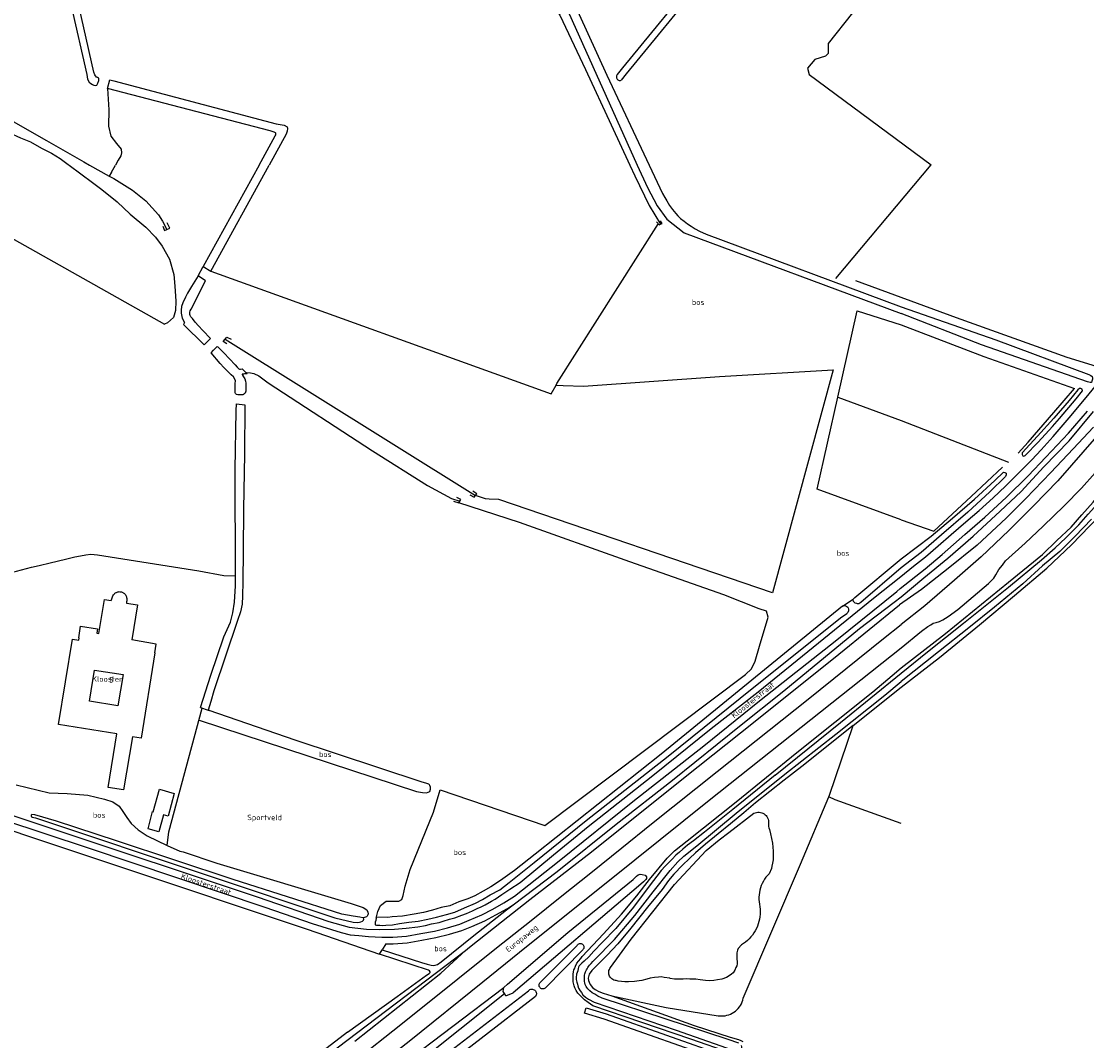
# Model space of a CAD drawing. Header units: metres. Extents: x 226218 to 240385, y 439369 to 449677.
# Tile 340 of 353: x 238602 to 239084, y 447604 to 448065. Entities that reach past the tile are written whole.
import ezdxf

# ---------------------------------------------------------------- set-up
doc = ezdxf.new("R2010")
doc.units = ezdxf.units.M
doc.header["$MEASUREMENT"] = 0
for name, color, linetype in [('CULTUURAANDUIDING', 253, 'Continuous'), ('DAKRAND', 4, 'Continuous'), ('DAKRAND-BYG', 4, 'Continuous'), ('FUNKTIEAAND', 253, 'Continuous'), ('HEK', 253, 'Continuous'), ('HOOFDGEBOUW', 4, 'Continuous'), ('HOUTWAL', 253, 'Continuous'), ('HUISNUMMER', 253, 'Continuous'), ('INSTEEKSLOOT', 153, 'Continuous'), ('KANTVERH', 253, 'Continuous'), ('KANTWATER', 153, 'Continuous'), ('MIDSLTGREPPEL', 253, 'Continuous'), ('OVERIGEAFSCH', 253, 'Continuous'), ('OVLIJNOBJ', 253, 'Continuous'), ('RASTER', 253, 'Continuous'), ('STRAATNAAM', 253, 'Continuous')]:
    doc.layers.add(name, color=color, linetype=linetype)
doc.styles.get("Standard").update_dxf_attribs({"font": 'iso.shx'})

msp = doc.modelspace()

# ---------------------------------------------------------------- linework, layer by layer
at = {"layer": 'DAKRAND'}
for points in [[(238662.41, 447779.35), (238663.02, 447783.36), (238651.87, 447785.24)], [(238648, 447769.61), (238645.68, 447755.37), (238632.84, 447757.46), (238635.13, 447771.52), (238648, 447769.61)]]:
    msp.add_lwpolyline(points, dxfattribs=at)
at = {"layer": 'DAKRAND-BYG'}
for points in [[(238661.57, 447707.51), (238664.44, 447717.76), (238671.04, 447715.81), (238668.37, 447705.49), (238666.26, 447706.05)], [(238666.26, 447706.05), (238664.09, 447698.34), (238659.26, 447699.78), (238661.26, 447707.6), (238661.57, 447707.51)]]:
    msp.add_lwpolyline(points, dxfattribs=at)
at = {"layer": 'HEK'}
msp.add_lwpolyline([(239000, 448096.72), (238966.95, 448055.07), (238966.89, 448050.53), (238965.73, 448049.27), (238960.87, 448047.84), (238957.66, 448043.91), (238958.33, 448040.94), (239013.49, 448000.14)], dxfattribs=at)
at = {"layer": 'HOOFDGEBOUW'}
for points in [[(238652.18, 447741.44), (238648.24, 447717.37), (238641.21, 447718.52), (238645.17, 447742.69), (238618.8, 447747.01), (238625.13, 447785.54), (238628, 447785.07), (238628.17, 447786.11), (238627.91, 447786.15), (238628.79, 447791.49), (238636.39, 447790.24), (238636.06, 447788.25), (238637.04, 447788.09), (238639.58, 447803.54), (238642.64, 447803.03), (238642.92, 447803.81), (238643.4, 447805.1), (238643.69, 447805.59), (238643.83, 447805.79), (238644.04, 447806.06), (238644.31, 447806.3), (238644.51, 447806.46), (238644.79, 447806.66), (238644.99, 447806.73), (238645.24, 447806.83), (238645.6, 447806.95), (238645.93, 447807.02), (238646.25, 447807.04), (238646.46, 447807.03), (238646.72, 447807.03), (238646.99, 447807), (238647.26, 447806.93)], [(238647.26, 447806.93), (238647.56, 447806.82), (238647.81, 447806.71), (238648.03, 447806.57), (238648.35, 447806.36), (238648.6, 447806.16), (238648.76, 447805.99), (238648.98, 447805.74), (238649.17, 447805.43), (238649.36, 447805.07), (238649.49, 447804.67), (238649.58, 447804.33), (238649.64, 447803.93), (238649.64, 447803.29), (238649.62, 447802.89), (238649.6, 447802.38), (238649.55, 447801.87), (238654.46, 447801.07), (238651.87, 447785.24)], [(238662.41, 447779.35), (238656.1, 447740.8), (238652.18, 447741.44)]]:
    msp.add_lwpolyline(points, dxfattribs=at)
at = {"layer": 'HOUTWAL'}
msp.add_lwpolyline([(238667.88, 447692.26), (238668.69, 447698.34), (238683.83, 447754.36)], dxfattribs=at)
at = {"layer": 'INSTEEKSLOOT'}
for p, q in [((238843.14, 448083.29), (238880.62, 448000)), ((238709.57, 448000), (238684.26, 447954.09)), ((238682.97, 447754.66), (238686.43, 447753.47)), ((238836.79, 447630.33), (238853.4, 447646.99)), ((238855.96, 447645.07), (238838.97, 447627.74)), ((238821.1, 447624.19), (238824.48, 447625.6))]:
    msp.add_line(p, q, dxfattribs=at)
for points in [[(238871.62, 448041.01), (238874, 448044.05), (238910.66, 448088.73), (238939.73, 448124.34), (238969.52, 448161.27), (239004.89, 448204.1), (239025.8, 448229.91)], [(239027.7, 448228.43), (239001.36, 448196.87), (238980.69, 448171.24), (238961.49, 448146.76), (238932.57, 448111.26), (238910.7, 448084.31), (238875.52, 448041.34), (238873.37, 448038.39)], [(238615.41, 448114.12), (238616.35, 448108.42), (238624.45, 448072.05), (238631.65, 448041), (238631.96, 448038.91), (238632.62, 448037.59), (238633.38, 448036.88), (238634.15, 448036.43), (238634.72, 448036.15), (238635.42, 448035.94), (238636.13, 448036.17), (238636.61, 448037.04), (238637.03, 448038.24), (238637.04, 448039.15), (238636.91, 448039.32), (238636.38, 448039.6), (238635.94, 448039.84), (238635.14, 448040.79), (238634.76, 448042.11), (238619.05, 448111.75)], [(238845.71, 448087.1), (238866.78, 448040.67), (238886, 448000)], [(238871.62, 448041.01), (238871.4, 448040.75), (238871.24, 448040.45), (238871.14, 448040.11), (238871.13, 448039.77), (238871.18, 448039.43), (238871.31, 448039.11), (238871.5, 448038.83), (238871.75, 448038.59), (238872.04, 448038.41), (238872.36, 448038.29), (238872.7, 448038.25), (238873.05, 448038.28), (238873.37, 448038.39)], [(238709.57, 448000), (238716.84, 448013.18), (238717.09, 448013.72), (238717.06, 448014.39), (238716.93, 448014.63), (238716.39, 448014.94), (238714.55, 448015.57), (238640.99, 448034.66), (238642.01, 448038.52), (238643.73, 448038.13), (238717.28, 448018.7), (238720.87, 448018.11), (238722.21, 448017.29), (238722.44, 448016.62), (238722.19, 448015.41), (238721.73, 448014.03), (238714.02, 448000)], [(238684.26, 447954.09), (238687.66, 447952.03), (238714.02, 448000)], [(238880.62, 448000), (238885.21, 447989.81), (238889.58, 447981.61), (238893.92, 447975.6), (238901.85, 447969.32), (239000, 447932.81)], [(238886, 448000), (238892.07, 447987.14), (238893.03, 447985.37), (238893.95, 447983.82), (238895.14, 447981.75), (238896.6, 447979.88), (238898.02, 447978.18), (238898.98, 447977.09), (238900.21, 447975.83), (238901.78, 447974.57), (238903.38, 447973.47), (238904.98, 447972.38), (238906.82, 447971.24), (238908.76, 447970.17), (238911.77, 447968.69), (239000, 447935.91)], [(238665.97, 447972.45), (238666.72, 447970.45), (238667.76, 447970.91), (238669.09, 447971.5), (238667.98, 447973.9)], [(238889.33, 447974.28), (238890.45, 447972.99), (238891.12, 447973.28), (238891.88, 447973.61), (238891.12, 447974.83)], [(238681.92, 447949.94), (238678.93, 447945.1), (238677.15, 447942.09), (238676.22, 447940.29), (238674.97, 447937.75), (238674.45, 447936), (238674.23, 447934.39), (238674.28, 447933.01), (238674.76, 447930.78), (238675.81, 447928.75), (238675.26, 447927.95), (238684.7, 447918.65), (238687.56, 447921.58)], [(238687.56, 447921.58), (238684.11, 447925.18), (238682.08, 447927.36), (238680.65, 447929), (238679.33, 447930.56), (238678.7, 447931.38), (238678.4, 447931.92), (238678.24, 447932.36), (238678.18, 447932.76), (238678.22, 447933.5), (238678.36, 447934.14), (238678.74, 447934.87), (238685.29, 447947.58), (238681.92, 447949.94)], [(239000, 447935.91), (239042.76, 447920.96), (239084.81, 447905.33), (239085.74, 447904.8), (239086.33, 447904.32), (239086.56, 447903.69), (239086.53, 447903.16), (239086.29, 447902.2), (239086.02, 447901.72), (239085.49, 447901.67), (239084.27, 447901.94), (239036.32, 447918.76), (239000, 447932.81)], [(238694.9, 447919.2), (238693.33, 447920.23), (238694.23, 447921.28), (238694.97, 447922.16), (238696.81, 447921.2)], [(238697.92, 447904.16), (238696.92, 447905.14), (238695.19, 447906.81), (238693.56, 447908.45), (238691.9, 447910.22), (238687.86, 447915.04), (238688.95, 447916.28), (238689.9, 447917.38), (238690.58, 447917.97), (238690.82, 447917.77), (238691.25, 447917.39), (238691.95, 447916.71), (238693.58, 447915.01), (238698.62, 447909.6), (238699.55, 447908.58), (238700.39, 447907.89), (238700.65, 447907.76), (238701.13, 447907.75), (238701.9, 447907.84)], [(238704.09, 447905.56), (238703.45, 447905.57), (238702.92, 447905.54), (238702.41, 447905.48), (238701.9, 447905.39), (238701.84, 447905.25), (238702.03, 447904.98), (238702.53, 447904.17), (238703.02, 447903.29), (238703.35, 447902.31), (238703.54, 447901.4), (238703.59, 447900.42), (238703.58, 447899.31), (238703.57, 447898.5), (238703.56, 447897.69), (238703.28, 447896.89), (238702.81, 447896.46), (238702.5, 447896.26), (238702.13, 447896.13), (238701.22, 447896.04), (238700.48, 447896.02), (238699.91, 447896.06), (238699.3, 447896.23), (238698.77, 447896.74), (238698.71, 447896.95), (238698.72, 447897.75), (238698.73, 447898.46), (238698.74, 447899.87), (238698.76, 447901.22), (238698.81, 447902.46), (238698.61, 447903.17), (238697.92, 447904.16)], [(238701.9, 447907.84), (238703.5, 447906.17), (238704.09, 447905.56)], [(239071.61, 447885.32), (239079.11, 447894.29), (239081.96, 447897.89), (239081.79, 447898.59), (239081.27, 447898.92), (239080.66, 447898.87), (239079.89, 447898.34), (239075.93, 447893.48), (239069.03, 447885.58), (239061.62, 447877.33), (239054.77, 447869.83), (239054.72, 447869.02), (239055.08, 447868.44), (239055.48, 447868.3), (239056.1, 447868.58), (239061.99, 447874.67), (239068.44, 447881.74), (239071.61, 447885.32)], [(238682.97, 447754.66), (238687.7, 447769.31), (238693.59, 447786.64), (238696.6, 447793.3), (238697.7, 447797.53), (238698.46, 447802.29), (238698.79, 447809.63), (238698.77, 447814.21), (238698.65, 447862.35), (238699.11, 447888.86), (238699.29, 447891.96), (238703.02, 447891.61), (238702.91, 447869.27), (238702.48, 447844.37), (238702.28, 447825.57), (238702.11, 447811.47), (238702, 447805.18), (238701.85, 447801.34), (238701.1, 447797.89), (238699.71, 447794), (238688.99, 447762.2), (238687.62, 447757.3), (238686.43, 447753.47)], [(238999.98, 447804.74), (239010.31, 447813.29), (239021.15, 447822.22), (239032.53, 447832.13), (239044.84, 447843.42), (239054.21, 447852.37), (239064.58, 447863.45), (239076.03, 447875.2), (239087.04, 447888.61)], [(239086.93, 447881.44), (239077.74, 447871.64), (239067.66, 447860.93), (239056.42, 447849.16), (239047.47, 447840.23), (239034.3, 447828.09), (239021.3, 447817.47), (239009.14, 447807.99), (238999.27, 447801.15)], [(239000, 447821.91), (239013.5, 447832.22), (239023.15, 447840.32), (239033.15, 447848.92), (239042.35, 447857.27), (239046.2, 447861.04), (239046.92, 447861.01), (239047.45, 447860.64), (239047.48, 447859.92), (239047.15, 447859.18), (239040.05, 447852.24), (239030.08, 447843.02), (239018.24, 447832.74), (239008.96, 447824.82), (239000, 447817.83)], [(238804.78, 447850.84), (238806.85, 447849.8), (238807.36, 447850.47), (238807.95, 447851.24), (238806.21, 447852.5)], [(238797.45, 447847.93), (238799.86, 447847.2), (238800.32, 447847.97), (238800.79, 447848.77), (238798.91, 447849.66)], [(239000, 447770.12), (239011.88, 447779.77), (239028.12, 447792.72), (239048.52, 447809.01), (239063.48, 447821.45), (239069.58, 447826.9), (239074.53, 447831.33), (239080.33, 447837.25), (239084.52, 447842.03), (239087.43, 447845.32), (239089.72, 447847.39), (239091.63, 447848.79)], [(239086.12, 447839.86), (239078.63, 447832.15), (239071.69, 447825.28), (239063.93, 447818.75), (239054.98, 447810.54), (239042.21, 447800), (239030.63, 447790.69), (239016.89, 447779.77), (239000, 447766.34)], [(239000, 447817.83), (238981.68, 447802.2), (238981.24, 447801.84), (238981.04, 447801.71), (238980.8, 447801.57), (238980.63, 447801.54), (238980.29, 447801.55), (238979.99, 447801.62), (238979.19, 447801.83), (238978.85, 447802.1), (238978.46, 447802.65), (238978.26, 447803.29), (238978.33, 447803.72)], [(238978.33, 447803.72), (238978.98, 447804.39), (239000, 447821.91)], [(238824.47, 447665.4), (238844.29, 447680.51), (238871.1, 447701.82), (238896.55, 447721.77), (238926.89, 447746.23), (238946.87, 447762.18), (238981.13, 447790.33), (238996.76, 447802.32), (239000, 447804.75)], [(238973.42, 447800.42), (238891.41, 447733.47), (238834.46, 447688.37), (238825.08, 447680.95), (238818.7, 447676.31), (238814.39, 447673.5), (238810.9, 447671.56), (238807.04, 447669.42), (238803.93, 447668.04), (238799.95, 447666.78), (238795.78, 447664.88), (238791.94, 447664.19), (238787.89, 447662.92), (238783.94, 447661.86), (238779.65, 447661.17), (238774.39, 447660.26), (238769.68, 447660.02), (238767.69, 447659.7), (238762.61, 447659.73), (238762.47, 447659.29), (238762.26, 447658.29), (238762.08, 447657.52), (238761.97, 447656.61), (238762.03, 447656.34), (238762.67, 447656.2), (238764.08, 447656.11), (238765.5, 447656.09), (238766.81, 447656.25), (238769.88, 447656.38), (238773.01, 447656.98)], [(238802.93, 447644.74), (238804.64, 447646.3), (238819.21, 447657.63), (238832.06, 447667.77), (238859.91, 447689.34), (238901.44, 447722.62), (238933.95, 447748.51), (238971.81, 447778.73), (238999.27, 447801.15)], [(238974.83, 447800.64), (238974.36, 447800.68), (238973.42, 447800.42)], [(238974.83, 447800.64), (238975.37, 447800.39), (238975.83, 447800.09), (238976.07, 447799.71), (238976.13, 447799.14), (238976.08, 447798.43), (238975.84, 447797.66), (238975.46, 447797.2)], [(238773.01, 447656.98), (238777.19, 447657.53), (238781.5, 447658.05), (238785.82, 447658.94), (238789.8, 447659.84), (238794.33, 447660.96), (238798.01, 447662.03), (238802.51, 447663.99), (238807.41, 447666.09), (238810.52, 447667.73), (238814.02, 447669.88), (238818.35, 447672.18), (238822.7, 447675.52), (238833.88, 447684.57), (238857.53, 447703.57), (238894.53, 447732.7), (238927.22, 447758.82), (238972.51, 447795.15), (238975.46, 447797.2)], [(238943.04, 447723.97), (238972.58, 447747.9), (239000, 447770.12)], [(238858.51, 447637.54), (238859.02, 447638.14), (238859.7, 447638.9), (238860.42, 447639.7), (238860.96, 447640.27), (238870.27, 447649.68), (238879.48, 447660.5), (238887.82, 447671.3), (238895.48, 447680.93), (238899.02, 447684.9), (238901.61, 447687.42), (238907.49, 447692.09), (238925.3, 447706.78), (238947.36, 447724.42), (238970.42, 447742.51), (238992.58, 447760.28), (239000, 447766.34)], [(238967.26, 447714.16), (238967.63, 447715.03), (238978.29, 447746.52)], [(238943.04, 447723.97), (238923.85, 447708.52), (238910.97, 447698.31), (238906.04, 447694.33), (238903.36, 447692.38), (238901.25, 447690.52), (238899.65, 447689.23), (238898.05, 447687.8), (238896.32, 447686.07), (238893.25, 447682.88), (238891.44, 447680.85), (238885.94, 447673.85), (238878.89, 447664.28), (238870.9, 447654.68), (238864.77, 447648.36), (238860.95, 447644.37), (238858.66, 447641.78), (238856.62, 447639.95), (238855.5, 447638.95), (238854.31, 447637.79), (238854.07, 447637.25), (238853.89, 447636.52), (238853.64, 447635.58), (238853.12, 447634.03), (238853, 447632.56), (238853.02, 447631.65), (238853.24, 447630.4), (238853.5, 447629.52), (238853.73, 447628.68), (238854.08, 447627.7), (238854.71, 447626.45), (238855.3, 447625.66)], [(238928.56, 447623.09), (238954.49, 447683.81), (238967.26, 447714.16)], [(238756.85, 447658.91), (238756.75, 447659.45), (238756.45, 447659.56), (238755.14, 447659.78), (238752.12, 447660.18), (238746.88, 447661.12), (238697.81, 447676.89), (238644.96, 447694.26), (238617.81, 447703.23), (238607.99, 447706.11), (238606.78, 447706.23), (238606.61, 447706.16), (238606.51, 447706.1), (238606.47, 447705.99), (238606.4, 447705.9), (238606.43, 447705.63), (238606.6, 447705.25), (238606.86, 447705.05), (238608.44, 447704.76), (238685.55, 447678.89), (238743.83, 447659.47), (238752.05, 447657.46), (238753.93, 447657.4), (238754.91, 447657.46), (238755.55, 447657.62), (238756.23, 447657.98), (238756.57, 447658.24), (238756.74, 447658.48), (238756.85, 447658.91)], [(238821.1, 447624.19), (238820.51, 447625.23), (238819.95, 447626.23), (238820.17, 447627.91), (238821.87, 447629.43), (238849.24, 447652.83), (238878.74, 447676.8), (238880.2, 447678.29), (238880.98, 447678.89), (238881.96, 447679.18), (238882.87, 447679.14), (238884.11, 447678.78), (238884.81, 447678.1)], [(238884.81, 447678.1), (238884.73, 447677.33), (238884.42, 447676.86), (238883.37, 447675.8), (238882.14, 447674.73), (238824.48, 447625.6)], [(238749.45, 447607.73), (238771.93, 447623.85), (238785.21, 447633.51), (238786.39, 447634.31), (238786.97, 447634.8), (238786.94, 447635.07), (238786.64, 447635.48), (238786.14, 447635.79), (238764.06, 447643.06), (238765.22, 447645.06), (238782.95, 447639.29), (238785.54, 447638.52), (238787.35, 447638.06), (238788.19, 447637.92), (238789.1, 447638.04), (238790.24, 447638.33), (238791.91, 447639.59), (238806.69, 447651.52), (238821.4, 447663.05), (238824.47, 447665.4)], [(238693.31, 447561.89), (238744.9, 447600.64), (238802.93, 447644.74)], [(238853.4, 447646.99), (238853.59, 447647.28), (238853.85, 447647.53), (238854.14, 447647.71), (238854.48, 447647.83), (238854.83, 447647.87), (238855.18, 447647.84), (238855.51, 447647.72), (238855.82, 447647.55), (238856.07, 447647.3), (238856.27, 447647.01), (238856.4, 447646.69), (238856.46, 447646.34), (238856.44, 447645.99), (238856.35, 447645.65), (238856.18, 447645.34), (238855.96, 447645.07)], [(238926.53, 447602.76), (238921.67, 447604.43), (238864.69, 447623.23), (238862.82, 447624.06), (238861.35, 447624.92), (238860.25, 447625.54), (238859.15, 447626.42), (238858.21, 447627.31), (238857.79, 447627.96), (238857.49, 447628.4), (238857.26, 447628.74), (238857.03, 447629.31), (238856.83, 447630.02), (238856.68, 447630.76), (238856.65, 447631.2), (238856.65, 447631.67), (238856.66, 447632.11), (238856.7, 447632.48), (238856.7, 447632.78), (238856.7, 447633.08), (238856.78, 447633.55), (238856.88, 447634.09), (238856.96, 447634.56), (238857.13, 447635.06), (238857.34, 447635.43), (238857.58, 447635.9), (238857.89, 447636.5), (238858.23, 447637.1), (238858.51, 447637.54)], [(238838.97, 447627.74), (238838.68, 447627.53), (238838.35, 447627.39), (238838, 447627.32), (238837.64, 447627.33), (238837.29, 447627.41), (238836.96, 447627.57), (238836.68, 447627.79), (238836.45, 447628.06), (238836.28, 447628.38), (238836.18, 447628.73), (238836.16, 447629.08), (238836.22, 447629.44), (238836.34, 447629.77), (238836.54, 447630.08), (238836.79, 447630.33)], [(238750.67, 447562.43), (238780.48, 447587.27), (238831.38, 447626.53)], [(238831.38, 447626.53), (238831.67, 447626.8), (238832.01, 447627.01), (238832.38, 447627.16), (238832.77, 447627.22), (238833.16, 447627.21), (238833.55, 447627.13), (238833.91, 447626.97), (238834.24, 447626.75), (238834.52, 447626.46), (238834.73, 447626.13), (238834.88, 447625.77), (238834.96, 447625.38), (238834.96, 447624.98), (238834.88, 447624.59), (238834.73, 447624.23), (238834.52, 447623.9)], [(238855.3, 447625.66), (238856, 447624.61), (238857.23, 447623.59), (238858.57, 447622.7), (238861.07, 447621.32), (238898.13, 447608.72), (238920.98, 447600.71), (238923.87, 447599.7), (238924.8, 447599.35), (238925.88, 447599.1), (238926.32, 447599.09), (238926.62, 447599.23), (238926.89, 447599.46), (238927.13, 447599.62), (238927.57, 447600.06), (238927.85, 447600.52), (238927.95, 447600.83), (238927.92, 447601.2), (238927.79, 447601.7)], [(238834.52, 447623.9), (238785.46, 447585.98), (238751.8, 447558.39)], [(238869.15, 447624.15), (238893.64, 447618.88), (238917.22, 447615.17), (238920.31, 447615.22)], [(238920.31, 447615.22), (238921.15, 447615.41), (238921.98, 447615.66), (238922.78, 447615.98), (238923.55, 447616.37), (238924.29, 447616.82), (238924.98, 447617.33), (238925.63, 447617.9), (238926.23, 447618.52), (238926.78, 447619.2), (238927.26, 447619.91), (238927.69, 447620.66), (238928.05, 447621.45), (238928.34, 447622.26), (238928.56, 447623.09)], [(238749.45, 447607.73), (238738.39, 447599.18), (238723.48, 447587.67), (238716.97, 447582.88), (238702.05, 447571.17)]]:
    msp.add_lwpolyline(points, dxfattribs=at)
at = {"layer": 'KANTVERH'}
for points in [[(238999.83, 447813.88), (239005.5, 447818.53), (239010.93, 447822.73), (239016.76, 447827.77), (239022.58, 447832.86), (239029.24, 447838.58), (239035.28, 447843.77), (239041.56, 447849.56), (239047.23, 447854.8), (239051.99, 447859.63), (239059.05, 447866.68), (239063.31, 447871.15), (239068.77, 447877.17), (239075.98, 447885.66), (239083.7, 447894.88), (239091.13, 447903.99), (239098.17, 447913.46), (239104.58, 447922.33), (239109.15, 447929.05), (239114.31, 447936.51), (239118.18, 447942)], [(238999.54, 447808.46), (239010.86, 447817.38), (239018.53, 447823.87), (239028.74, 447832.83), (239037.85, 447840.74), (239047.48, 447849.6), (239057.44, 447859.47), (239065.49, 447867.84), (239075.63, 447878.71), (239084.29, 447888.74)], [(239088.31, 447877.23), (239070.81, 447857.24), (239059.98, 447845.98), (239048.66, 447834.71), (239036.14, 447822.84), (239024.17, 447812.31), (239010.65, 447800.56), (239000, 447792.23)], [(239000, 447781.67), (239009.15, 447789.14), (239011.97, 447791.34), (239013.34, 447792.08), (239014.52, 447792.81), (239015.86, 447793.16), (239017.34, 447793.57), (239018.76, 447794.32), (239021.21, 447795.88), (239025.57, 447799.02), (239039.45, 447810.78), (239041.91, 447813.1), (239042.85, 447814.63), (239044.22, 447817.06), (239045.86, 447819.03), (239047.2, 447820.94), (239056.12, 447828.95), (239064.23, 447836.62), (239073.79, 447845.92), (239081.52, 447853.89), (239087.71, 447860.85)], [(238913.99, 447745.11), (238935.29, 447761.75), (238987.52, 447804.05), (238999.83, 447813.88)], [(238632.2, 447691.09), (238712.12, 447664.28), (238733.6, 447656.92), (238746.64, 447652.82), (238750.77, 447651.87), (238754.63, 447651.45), (238759.07, 447651.09), (238765.06, 447650.72), (238770.04, 447650.79), (238776.13, 447651.22), (238782.74, 447652.39), (238788.85, 447653.49), (238794.79, 447654.93), (238800.26, 447656.65), (238804.59, 447658.38), (238810.3, 447660.87), (238815.25, 447663.47), (238820.3, 447666.33), (238825.08, 447669.3), (238845.19, 447685.31), (238878.56, 447712.06), (238910.73, 447737.31), (238935.85, 447757.64), (238970.91, 447785.31), (238997.99, 447807.19), (238999.54, 447808.46)], [(238752.7, 447594.61), (238773.69, 447611.31), (238799.45, 447631.89), (238816.91, 447645.85), (238832.58, 447658.31), (238846.44, 447669.52), (238859.52, 447679.82), (238873.56, 447691.13), (238887.08, 447702), (238916.68, 447725.66), (238957.96, 447758.44), (238991.98, 447785.83), (239000, 447792.23)], [(238759.43, 447589.67), (238777.43, 447603.76), (238810.77, 447630.54), (238827.32, 447643.91), (238879.52, 447685.8), (238913.12, 447712.69), (238954.81, 447745.8), (239000, 447781.67)], [(238395.26, 447767.72), (238395.97, 447767.78), (238397.54, 447767.73), (238398.8, 447767.79), (238400.51, 447767.65), (238400.89, 447767.65), (238402.72, 447767.41), (238403.82, 447767.18), (238405.52, 447766.97), (238406.58, 447766.65), (238407.8, 447766.41), (238409.57, 447765.92), (238411.82, 447765.29), (238414.45, 447764.47), (238429.13, 447759.45), (238469.77, 447745.86), (238516.82, 447729.91), (238574.19, 447710.38), (238632.2, 447691.09)], [(238574.92, 447713.49), (238614.88, 447700.22), (238708.58, 447669.07), (238741.12, 447657.77), (238750.24, 447655.34), (238758.17, 447654.37), (238763.76, 447654.27), (238770.79, 447654.35), (238775.98, 447654.79), (238781.3, 447655.36), (238784.84, 447656.06), (238787.58, 447656.84), (238790.98, 447657.4), (238792.84, 447657.98), (238795.61, 447658.83), (238798.01, 447659.5), (238801.25, 447660.74), (238803.38, 447661.46), (238806.09, 447662.67), (238808.12, 447663.65), (238809.98, 447664.44), (238811.81, 447665.36), (238814.59, 447667.01), (238816.25, 447667.96), (238819.27, 447670.01), (238822.96, 447672.42), (238827.58, 447675.53), (238842.74, 447688), (238858.44, 447700.76), (238887.59, 447723.9), (238913.99, 447745.11)], [(239000, 447566.63), (238968.01, 447578.11), (238949.59, 447583.87), (238920.31, 447594.38), (238865.69, 447613.64), (238856.71, 447616.35), (238857.43, 447618.74), (238866.46, 447616.02), (238921.14, 447596.74), (238950.41, 447586.24), (238968.78, 447580.49), (239000, 447569.28)]]:
    msp.add_lwpolyline(points, dxfattribs=at)
at = {"layer": 'KANTWATER'}
for points in [[(238933.4, 447706.8), (238933.95, 447707.03), (238934.53, 447707.2), (238935.13, 447707.28), (238935.73, 447707.28), (238936.32, 447707.21), (238936.9, 447707.05), (238937.46, 447706.83), (238937.98, 447706.53), (238938.46, 447706.16), (238938.88, 447705.74), (238939.25, 447705.26), (238939.55, 447704.74), (238939.77, 447704.18), (238939.93, 447703.6), (238940, 447703.01), (238940, 447702.41), (238939.92, 447701.81)], [(238868.51, 447637.05), (238877.78, 447649.79), (238897.5, 447674.5), (238911.71, 447689.96), (238917.71, 447694.8), (238921.96, 447698.09), (238933.4, 447706.8)], [(238939.92, 447701.81), (238940.03, 447700.8), (238940.11, 447700.25), (238940.44, 447699.44), (238940.94, 447697.51), (238941.71, 447693.29), (238942.11, 447689.65), (238942.07, 447686.87), (238942.06, 447685.74), (238941.75, 447684.2), (238941.53, 447682.87), (238941.32, 447681.79), (238940.27, 447679.44)], [(238940.27, 447679.44), (238939.52, 447678.67), (238938.83, 447677.84), (238938.2, 447676.97), (238937.63, 447676.06), (238937.12, 447675.1), (238936.69, 447674.12), (238936.33, 447673.1), (238936.04, 447672.06), (238935.83, 447671.01), (238935.69, 447669.94), (238935.63, 447668.86), (238935.64, 447667.78), (238935.73, 447666.71), (238935.9, 447665.65)], [(238935.9, 447665.65), (238936.09, 447664.53), (238936.2, 447663.41), (238936.24, 447662.28), (238936.2, 447661.15), (238936.1, 447660.02), (238935.92, 447658.9), (238935.66, 447657.8), (238935.34, 447656.72), (238934.95, 447655.66), (238934.49, 447654.62), (238933.96, 447653.62), (238933.37, 447652.66), (238932.72, 447651.73), (238932.01, 447650.85), (238931.24, 447650.02), (238930.42, 447649.24), (238929.55, 447648.52), (238928.64, 447647.85), (238927.69, 447647.24)], [(238927.69, 447647.24), (238926.24, 447645.62), (238925.94, 447644.81), (238925.6, 447643.59), (238925.59, 447642.65), (238925.58, 447641.72), (238925.68, 447640.83), (238925.83, 447639.7), (238925.74, 447638.64), (238925.61, 447637.8), (238925.23, 447636.96), (238924.73, 447635.79), (238923.91, 447634.63), (238923.25, 447633.95), (238922.23, 447633.19), (238921.01, 447632.48), (238918.89, 447631.82), (238916.95, 447631.44), (238915.16, 447631.18), (238913.46, 447631.04), (238911.4, 447631.15), (238908.98, 447631.51), (238907.05, 447631.77), (238904.38, 447631.81), (238902.68, 447631.83), (238901.3, 447631.8), (238899.16, 447631.75), (238897.43, 447631.78), (238895.53, 447632.04), (238895.37, 447632.13), (238892.77, 447632.53), (238891.43, 447632.75), (238890.13, 447632.68), (238888.34, 447632.47), (238886.36, 447632.17), (238884.86, 447631.78), (238882.69, 447631.13), (238881.39, 447630.98), (238879.29, 447630.73), (238876.56, 447630.56), (238875.02, 447630.58), (238873.49, 447630.64), (238871.95, 447630.82), (238871.07, 447631.12)], [(238871.07, 447631.12), (238870.54, 447631.19), (238870.03, 447631.34), (238869.55, 447631.57), (238869.11, 447631.86), (238868.72, 447632.21), (238868.38, 447632.61), (238868.1, 447633.07), (238867.89, 447633.55), (238867.75, 447634.06), (238867.69, 447634.59), (238867.71, 447635.12), (238867.8, 447635.64), (238867.96, 447636.14), (238868.2, 447636.62), (238868.51, 447637.05)]]:
    msp.add_lwpolyline(points, dxfattribs=at)
at = {"layer": 'MIDSLTGREPPEL'}
for p, q in [((238632.85, 448000), (238641.73, 447995.05)), ((238694.23, 447921.28), (238807.36, 447850.47))]:
    msp.add_line(p, q, dxfattribs=at)
for points in [[(238824.94, 448075.5), (238825.44, 448075.09), (238826.24, 448074.55), (238827.08, 448074), (238828.42, 448073.21), (238830.66, 448072.14), (238832.67, 448071.47), (238836.46, 448070.62), (238841.87, 448069.91), (238844.52, 448069.34), (238845.61, 448067.75), (238857.12, 448043.32), (238868.76, 448018.14), (238877.28, 448000)], [(238557.51, 448037.58), (238570.4, 448032.56), (238596.17, 448020.94), (238613.41, 448011.11), (238630.19, 448001.48), (238632.85, 448000)], [(238877.28, 448000), (238879.55, 447995.16), (238885.99, 447981.76), (238891.12, 447973.28)], [(238641.73, 447995.05), (238643.83, 447993.88), (238652.21, 447988.6), (238658.34, 447983.84), (238663.98, 447977.55), (238665.8, 447974.6), (238667.76, 447970.91)], [(238703.5, 447906.17), (238703.77, 447906.17), (238705.58, 447906.05), (238707.13, 447905.66), (238709.37, 447904.62), (238713.64, 447901.58), (238760.84, 447870.72), (238785.69, 447855.07), (238796.59, 447849.15), (238800.32, 447847.97)]]:
    msp.add_lwpolyline(points, dxfattribs=at)
at = {"layer": 'OVERIGEAFSCH'}
msp.add_line((238926.35, 447604.45), (238927.38, 447603.99), dxfattribs=at)
for points in [[(239000, 447772.52), (239020.07, 447788.15), (239048.5, 447811.31), (239063.85, 447823.92), (239070.35, 447830.24), (239076.87, 447836.29), (239081.68, 447841.77), (239086.9, 447847.6), (239090.35, 447851.86), (239094.51, 447857.53), (239101.09, 447866.76), (239111.44, 447879.25), (239120.35, 447890.39), (239127.74, 447900.59), (239135.47, 447911.73), (239141.85, 447921.37), (239146.54, 447928.92), (239149.45, 447932.61)], [(238952.83, 447734.35), (238987.18, 447761.69), (238995.95, 447769.19), (239000, 447772.52)], [(238851.55, 447632.78), (238851.6, 447633.95), (238851.68, 447635.06), (238851.96, 447635.9), (238852.17, 447636.5), (238852.62, 447637.58), (238853.28, 447638.98), (238853.99, 447639.91), (238855.09, 447641.15), (238855.73, 447641.98), (238865.25, 447652.19), (238873.47, 447661.11), (238880.4, 447669.51), (238886.07, 447676.77), (238894.1, 447686.5), (238897.5, 447689.76), (238903.11, 447694.37), (238925.3, 447711.97), (238952.83, 447734.35)], [(238947.09, 447721.76), (238934.11, 447711.52), (238928.74, 447706.98), (238922.79, 447702), (238917.18, 447697.49), (238911.41, 447692.85), (238906.92, 447688.87), (238904.2, 447686.41), (238901.1, 447683.35), (238897.14, 447679.3), (238894.68, 447676.33), (238891.81, 447672.33), (238885.29, 447664.37), (238877.63, 447654.8), (238871.86, 447647.77), (238866.92, 447642.62), (238863.71, 447639.26), (238861.74, 447637.3), (238860.1, 447635.67), (238858.8, 447634), (238858.31, 447632.26), (238858.47, 447631.14), (238858.79, 447630.33), (238859.29, 447629.38), (238860.28, 447628.03), (238861.51, 447627.07), (238863.22, 447626.24), (238865.19, 447625.41), (238869.15, 447624.15)], [(238923.08, 447598.26), (238904.78, 447604.64), (238860.48, 447619.68), (238858.38, 447621.22), (238856.78, 447622.42), (238855.78, 447623.27), (238854.55, 447624.46), (238853.68, 447625.48), (238852.96, 447626.64), (238852.63, 447627.18), (238852.3, 447627.85), (238851.98, 447628.8), (238851.63, 447630.59), (238851.6, 447631.23), (238851.55, 447632.78)], [(238869.15, 447624.15), (238906.33, 447610.78), (238922.62, 447605.47), (238926.35, 447604.45)], [(238927.38, 447603.99), (238928.39, 447603.61)]]:
    msp.add_lwpolyline(points, dxfattribs=at)
at = {"layer": 'OVLIJNOBJ'}
for p, q in [((238642.72, 447996.82), (238641.73, 447995.05)), ((238642.72, 447996.82), (238644.5, 448000)), ((238844.26, 447901.17), (238890.19, 447973.56)), ((238681.92, 447949.94), (238684.26, 447954.09)), ((239000, 447839.52), (239014.79, 447834.36)), ((238973.42, 447800.42), (238978.33, 447803.72)), ((238686.43, 447753.47), (238687, 447753.27)), ((238766.79, 447647.74), (238765.22, 447645.06)), ((238770.16, 447585.2), (238820.51, 447625.23)), ((238771.06, 447590.78), (238820.17, 447627.91))]:
    msp.add_line(p, q, dxfattribs=at)
for points in [[(238528.69, 448031.41), (238539.48, 448029.84), (238549.77, 448029.44), (238556.56, 448028.55), (238560.82, 448027.96), (238566.29, 448026.48), (238571.15, 448025.11), (238575.14, 448023.65), (238581.4, 448021.66), (238586.16, 448019.55), (238591.51, 448017.09), (238596.3, 448014.81), (238601.55, 448012.26), (238606.07, 448010.49), (238611.02, 448007.67), (238615.6, 448005.33), (238619.47, 448003.06), (238623.21, 448000.29), (238623.59, 448000)], [(238640.99, 448034.66), (238641.48, 448024.97), (238641.36, 448017.67), (238642.51, 448013.08), (238645.03, 448009.78), (238647.05, 448007.17), (238647.23, 448005.58), (238646.91, 448004.17), (238645.74, 448002.2), (238644.5, 448000)], [(238623.59, 448000), (238628.91, 447996.05), (238634.18, 447992.08), (238638.41, 447988.97), (238645.31, 447983.4), (238651.13, 447977.81), (238658.23, 447971.87), (238662.72, 447967.47), (238665.7, 447963.4), (238669.02, 447957.5), (238670.89, 447950.52), (238671.33, 447945.23), (238671.92, 447938.46), (238671.77, 447934.18), (238670.79, 447931.07), (238668.07, 447928.68), (238666.75, 447928.02)], [(239000, 447839.52), (238961.95, 447853.34), (238971.34, 447895.02), (238980.13, 447934.05), (239000, 447927.67)], [(239000, 447927.67), (239037.44, 447913.41), (239078.35, 447898.91)], [(238843.86, 447900.49), (238847.11, 447900.26), (238856.29, 447900.01), (238917.82, 447904.35), (238969.2, 447907.36), (238941.7, 447806.58), (238817.98, 447848.79), (238813.61, 447848.81), (238811.99, 447848.97), (238807.36, 447850.47), (238807.95, 447851.24)], [(238762.47, 447659.29), (238763.29, 447662.37), (238764.47, 447665.11), (238767.05, 447667.07), (238769.14, 447667.11), (238772.77, 447667.07), (238774.06, 447667.86), (238774.62, 447669.67), (238775.54, 447673.79), (238777.82, 447681.3), (238781.46, 447690.28), (238788.47, 447707.29), (238791.45, 447717.35), (238838.83, 447701.22), (238929.51, 447769.58), (238932.3, 447772.2), (238933.95, 447775.65), (238935.85, 447782.35), (238939.75, 447795.5), (238939.01, 447798.23), (238935.75, 447799.28), (238919.75, 447805.57), (238877.26, 447820.55), (238827.37, 447838.32), (238799.86, 447847.2)], [(238682.38, 447748.97), (238780.77, 447716.67), (238783.42, 447716.13), (238785.3, 447716.04), (238786.76, 447716.66), (238787.01, 447717.67), (238787.05, 447718.61), (238786.79, 447719.39), (238786.56, 447719.73), (238786.26, 447719.97), (238785.46, 447720.24), (238782.91, 447720.98), (238725.87, 447739.88), (238687, 447753.27)], [(238599.64, 447719.71), (238614.57, 447716.06), (238622.74, 447715.76), (238631.98, 447714.97), (238639.53, 447713.16), (238643.32, 447712.01), (238646.19, 447709.99), (238647.91, 447707.61), (238649.73, 447704.83), (238651.68, 447702.22), (238654.81, 447699.25), (238658.85, 447696.61), (238667.88, 447692.26), (238673.67, 447689.7), (238675.15, 447689.31), (238690.33, 447684.15), (238751.11, 447665.95), (238756.57, 447664.13), (238758.24, 447663.14), (238758.77, 447662.02), (238758.8, 447661.35), (238758.69, 447660.81), (238758.41, 447660.27), (238758.17, 447660.01), (238756.75, 447659.45)], [(238766.79, 447647.74), (238770.17, 447647.79), (238776.5, 447648.24), (238783.16, 447649.41), (238789.46, 447650.55), (238795.59, 447652.04), (238801.27, 447653.82), (238805.76, 447655.62), (238811.61, 447658.16), (238816.67, 447660.83), (238821.82, 447663.75), (238824.47, 447665.4)], [(238752.89, 447603.76), (238791.71, 447634.51), (238802.93, 447644.74)]]:
    msp.add_lwpolyline(points, dxfattribs=at)
at = {"layer": 'RASTER'}
for p, q in [((238970.44, 447948.73), (239013.49, 448000.14)), ((238971.34, 447895.02), (239000, 447884.5)), ((239000, 447884.5), (239048.54, 447865.67)), ((238978.29, 447746.52), (239000, 447763.91))]:
    msp.add_line(p, q, dxfattribs=at)
for points in [[(238535.55, 448000), (238536.25, 447999.69), (238553.38, 447991.85), (238666.75, 447928.02)], [(238687.66, 447952.03), (238841.61, 447896.53), (238843.86, 447900.49), (238844.26, 447901.17)], [(238979.37, 447947.83), (239024.81, 447931.04), (239074.88, 447913.11), (239088.23, 447908.99)], [(239052.95, 447869.75), (239057.5, 447874.71), (239068.98, 447888.03), (239078.35, 447898.91)], [(238489.82, 447862.21), (238492.25, 447860.8), (238580.68, 447812.25), (238585.29, 447812.48), (238592.68, 447814.51), (238599.83, 447816.24), (238606.59, 447818.18), (238610.03, 447818.91), (238614.99, 447820.03), (238621.87, 447821.76), (238626.13, 447822.82), (238628.76, 447823.26), (238631.15, 447823.77), (238633.38, 447823.98), (238636.43, 447823.77), (238682.25, 447816.49), (238693.63, 447814.36), (238698.77, 447814.21)], [(239014.79, 447834.36), (239031.72, 447850.09), (239045.85, 447863.4)], [(239000, 447763.91), (239017.39, 447777.19), (239035.48, 447792.01), (239051.27, 447805.29), (239065.92, 447817.69), (239077.04, 447828.2), (239085.38, 447836.85), (239091.56, 447842.94), (239102.04, 447839.82), (239124.85, 447831.19), (239143.23, 447824.17), (239158.79, 447819.38), (239148.96, 447754.2), (239143.49, 447696.24), (239134.34, 447618.21), (239126.15, 447556.51), (239122.4, 447530.48)], [(238978.29, 447746.52), (238955.1, 447727.96), (238947.09, 447721.76)], [(238558.11, 447712.12), (238731.22, 447654.35), (238764.06, 447643.06)], [(239000, 447702.14), (238970.13, 447712.87), (238967.26, 447714.16)]]:
    msp.add_lwpolyline(points, dxfattribs=at)

# ---------------------------------------------------------------- texts
at = {"layer": 'CULTUURAANDUIDING'}
for p in [(238905.32, 447936.74), (238970.84, 447823.25), (238634.32, 447704.78), (238797.48, 447687.9), (238788.77, 447644.35)]:
    msp.add_text('bos', height=2.5, dxfattribs=at).set_placement(p)
at = {"layer": 'FUNKTIEAAND'}
for s, p in [('Klooster', (238633.98, 447766.28)), ('bos', (238736.6, 447732.23)), ('Sportveld', (238704.16, 447703.66))]:
    msp.add_text(s, height=2.5, dxfattribs=at).set_placement(p)
at = {"layer": 'HUISNUMMER'}
msp.add_text('5', height=2.5, dxfattribs=at).set_placement((238641.7, 447765.88))
at = {"layer": 'STRAATNAAM'}
for s, rotation, p in [('Kloosterstraat', 38.8298, (238924.45, 447749.64)), ('Kloosterstraat', 341.0939, (238673.97, 447677.35)), ('Europaweg', 38.6598, (238822.27, 447643.76))]:
    msp.add_text(s, height=2.5, rotation=rotation, dxfattribs=at).set_placement(p)

doc.saveas('drawing.dxf')
